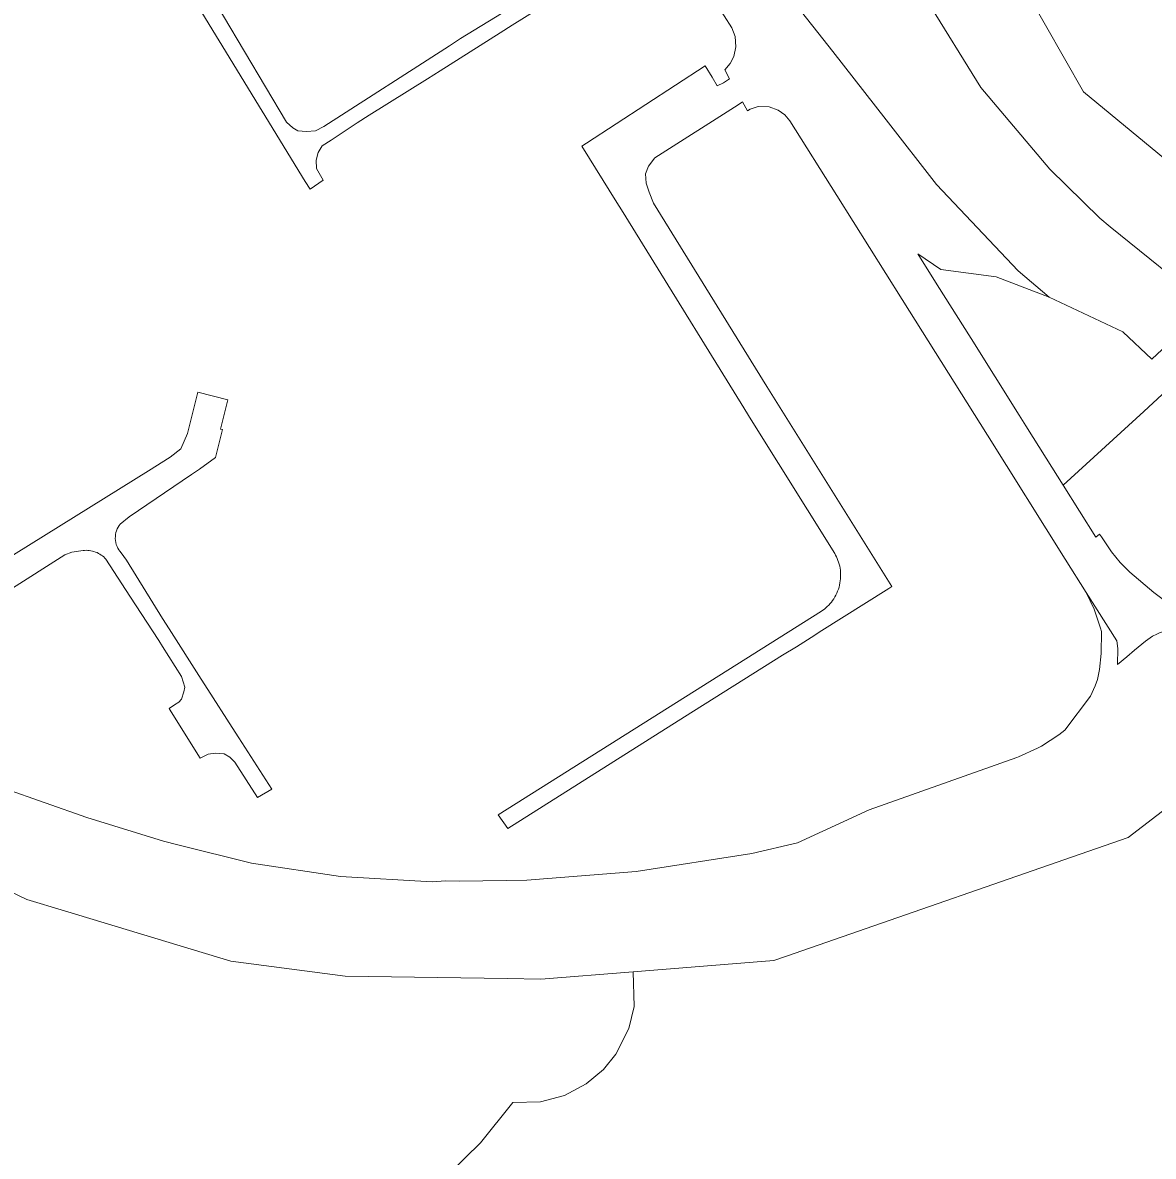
# Model space of a CAD drawing. Extents: x -650451 to -642268, y -1075216 to -1066610.
# Drawn here: x -646877.8 to -646629.3, y -1072156.5 to -1071907.4 of the extents above; entities that cross this region are included whole.
import ezdxf

# ---------------------------------------------------------------- set-up
doc = ezdxf.new("R2010")
doc.units = 0
doc.header["$LTSCALE"] = 4.8
for name, color, linetype, lineweight in [('1', 7, 'Continuous', 13), ('13', 7, 'Continuous', 13), ('15', 7, 'Continuous', 13), ('24', 7, 'Continuous', 13), ('40', 7, 'Continuous', 13), ('45', 7, 'Continuous', 13), ('9', 7, 'Continuous', 13)]:
    doc.layers.add(name, color=color, linetype=linetype, lineweight=lineweight)

msp = doc.modelspace()

# ---------------------------------------------------------------- linework, layer by layer
at = {"layer": '1'}
for points in [[(-646873.223, -1071848.143), (-646872.38, -1071849.48), (-646815.68, -1071942.28), (-646814.619, -1071943.992)], [(-646740.07, -1071885.5), (-646781.53, -1071910.87), (-646783.98, -1071912.43), (-646811.62, -1071930.21), (-646813.41, -1071931.11), (-646815.43, -1071931.32), (-646817.29, -1071931.11), (-646818.41, -1071930.48), (-646819.76, -1071929.26), (-646842.88, -1071890.37)], [(-646770.22, -1071907.93), (-646757.22, -1071899.76), (-646754.59, -1071898.09), (-646737.81, -1071887.58), (-646736.61, -1071887.04), (-646734.75, -1071889.65), (-646733.38, -1071890.49), (-646732.05, -1071892.58), (-646721.96, -1071908.47), (-646721.2, -1071910.42), (-646721.02, -1071912.67), (-646721.48, -1071914.84)], [(-646801.62, -1071927.72), (-646788.78, -1071919.68), (-646786.06, -1071917.98), (-646772.85, -1071909.59), (-646770.22, -1071907.93)], [(-646722.42, -1071919.68), (-646723.77, -1071920.62), (-646725.13, -1071921.27), (-646726.27, -1071919.38), (-646727.8, -1071916.86), (-646753.88, -1071933.83), (-646754.89, -1071934.49), (-646747.21, -1071946.92)], [(-646721.48, -1071914.84), (-646722.29, -1071916.37), (-646723.49, -1071917.75), (-646722.42, -1071919.68)], [(-646739.17, -1071947.06), (-646740.08, -1071944.62), (-646740.73, -1071942.62), (-646740.9, -1071940.62), (-646740.23, -1071938.89), (-646738.86, -1071937.06), (-646720.54, -1071925.41), (-646719.6, -1071924.74)], [(-646719.6, -1071924.74), (-646718.5, -1071926.73), (-646717.92, -1071926.37), (-646716.12, -1071925.83), (-646713.75, -1071925.87), (-646711.73, -1071926.59), (-646710.28, -1071927.62)], [(-646811.94, -1071934.46), (-646809.99, -1071933.2), (-646804.29, -1071929.41), (-646801.62, -1071927.72)], [(-646710.28, -1071927.62), (-646709.19, -1071928.91), (-646698.88, -1071945.32), (-646684.48, -1071968.25), (-646665.78, -1071998.02)], [(-646814.619, -1071943.992), (-646811.728, -1071941.977), (-646813.22, -1071939.45), (-646813.3, -1071937.58), (-646812.85, -1071935.9), (-646811.94, -1071934.46)], [(-646747.21, -1071946.92), (-646746.15, -1071948.52), (-646740.64, -1071957.5), (-646719.89, -1071991.07)], [(-646704.53, -1072042.52), (-646702.18, -1072040.99), (-646688.04, -1072032.07), (-646687.46, -1072031.71), (-646686.8, -1072031.27), (-646714.21, -1071987.31), (-646739.17, -1071947.06)], [(-646838.9, -1072005.5), (-646835.37, -1072002.93), (-646833.87, -1071996.79), (-646834.3, -1071996.69), (-646832.72, -1071990.28), (-646839.28, -1071988.56), (-646841.53, -1071997.7), (-646842.99, -1072001.02), (-646845.34, -1072002.9), (-646850.15, -1072005.88), (-646914.94, -1072046.17), (-646929.53, -1072053.65), (-646931, -1072052.81)], [(-646719.89, -1071991.07), (-646717.65, -1071994.7), (-646699.32, -1072024.05), (-646699.12, -1072024.408)], [(-646665.78, -1071998.02), (-646648.65, -1072025.26), (-646644.03, -1072032.61)], [(-646856.569, -1072017.918), (-646856.33, -1072017.6), (-646854.39, -1072015.96), (-646840.68, -1072006.7), (-646838.9, -1072005.5)], [(-646857.354, -1072019.881), (-646857.265, -1072019.449), (-646857.139, -1072019.033)], [(-646857.139, -1072019.033), (-646856.978, -1072018.637), (-646856.787, -1072018.264), (-646856.569, -1072017.918)], [(-646857.378, -1072021.214), (-646857.412, -1072020.769), (-646857.404, -1072020.322), (-646857.354, -1072019.881)], [(-646857.04, -1072022.486), (-646857.19, -1072022.077), (-646857.304, -1072021.652), (-646857.378, -1072021.214)], [(-646922.95, -1072057.25), (-646916.18, -1072054.65), (-646868.52, -1072024.34), (-646866.94, -1072023.74), (-646864.5, -1072023.38)], [(-646864.5, -1072023.38), (-646864.164, -1072023.352), (-646863.822, -1072023.343), (-646863.477, -1072023.354), (-646863.129, -1072023.386), (-646862.782, -1072023.438)], [(-646862.782, -1072023.438), (-646862.437, -1072023.512), (-646862.096, -1072023.607)], [(-646862.096, -1072023.607), (-646861.76, -1072023.723), (-646861.432, -1072023.858), (-646861.114, -1072024.013)], [(-646861.114, -1072024.013), (-646860.806, -1072024.186), (-646860.511, -1072024.377), (-646860.23, -1072024.583), (-646859.964, -1072024.803), (-646859.713, -1072025.036), (-646859.48, -1072025.28), (-646854.19, -1072033.44), (-646847.88, -1072043.2), (-646847.06, -1072044.46)], [(-646856.644, -1072023.233), (-646856.856, -1072022.872), (-646857.04, -1072022.486)], [(-646854.99, -1072025.54), (-646856.15, -1072023.87), (-646856.407, -1072023.566), (-646856.644, -1072023.233)], [(-646699.12, -1072024.408), (-646698.932, -1072024.78), (-646698.759, -1072025.167)], [(-646837.07, -1072053.92), (-646838.53, -1072051.64), (-646845.58, -1072040.59), (-646847.03, -1072038.32), (-646854.99, -1072025.54)], [(-646698.759, -1072025.167), (-646698.6, -1072025.566), (-646698.459, -1072025.978), (-646698.335, -1072026.402), (-646698.23, -1072026.836), (-646698.144, -1072027.279)], [(-646698.144, -1072027.279), (-646698.08, -1072027.73), (-646698.037, -1072028.187), (-646698.016, -1072028.65), (-646698.018, -1072029.115), (-646698.043, -1072029.583)], [(-646698.516, -1072031.883), (-646698.678, -1072032.324), (-646698.862, -1072032.755)], [(-646698.258, -1072030.977), (-646698.376, -1072031.434), (-646698.516, -1072031.883)], [(-646698.043, -1072029.583), (-646698.091, -1072030.05), (-646698.163, -1072030.515), (-646698.258, -1072030.977)], [(-646644.03, -1072032.61), (-646642.27, -1072036.3), (-646640.88, -1072040.43), (-646640.7, -1072041.21), (-646640.73, -1072046.02), (-646641.16, -1072049.51), (-646641.59, -1072051.75), (-646642.05, -1072053.14), (-646643.11, -1072055.41), (-646648.78, -1072062.89), (-646650.1, -1072063.91), (-646653.86, -1072066.41), (-646654.75, -1072066.85), (-646658.912, -1072068.703), (-646659.309, -1072068.883), (-646691.77, -1072080.37), (-646707.5, -1072087.64)], [(-646699.783, -1072034.348), (-646700.055, -1072034.708), (-646700.34, -1072035.052)], [(-646698.862, -1072032.755), (-646699.065, -1072033.174), (-646699.287, -1072033.58), (-646699.527, -1072033.972), (-646699.783, -1072034.348)], [(-646700.947, -1072035.685), (-646701.264, -1072035.974), (-646701.59, -1072036.245), (-646701.923, -1072036.497), (-646702.26, -1072036.73), (-646773.25, -1072081.48), (-646771.18, -1072084.47), (-646732.3, -1072059.97)], [(-646700.34, -1072035.052), (-646700.638, -1072035.378), (-646700.947, -1072035.685)], [(-646732.3, -1072059.97), (-646710.81, -1072046.42), (-646707.72, -1072044.59), (-646704.53, -1072042.52)], [(-646847.06, -1072044.46), (-646842.84, -1072051.09), (-646842.15, -1072053.42), (-646842.33, -1072054.48)], [(-646832.23, -1072068.79), (-646831.13, -1072069.88), (-646826.18, -1072077.68), (-646823.05, -1072075.85), (-646830.28, -1072064.54), (-646831.74, -1072062.26), (-646837.07, -1072053.92)], [(-646842.33, -1072054.48), (-646842.9, -1072056.06), (-646843.43, -1072056.69), (-646844.38, -1072057.29), (-646845.61, -1072058.1)], [(-646843.68, -1072088.06), (-646846.81, -1072087.28), (-646863.68, -1072082.09), (-646881.98, -1072075.61), (-646896.84, -1072069.83), (-646918.32, -1072059.65), (-646922.95, -1072057.25)], [(-646845.61, -1072058.1), (-646845.53, -1072058.23), (-646838.74, -1072069.01), (-646837.03, -1072068.18)], [(-646837.03, -1072068.18), (-646835.36, -1072067.92), (-646833.49, -1072068.11), (-646832.23, -1072068.79)], [(-646771.52, -1072095.92), (-646781.75, -1072096.04), (-646784.76, -1072096.01), (-646787.8, -1072096.24), (-646807.9, -1072095.03), (-646827.46, -1072092.09), (-646843.68, -1072088.06)], [(-646707.5, -1072087.64), (-646717.55, -1072090), (-646742.95, -1072093.96)], [(-646742.95, -1072093.96), (-646767.01, -1072095.86), (-646771.52, -1072095.92)]]:
    msp.add_lwpolyline(points, dxfattribs=at)
at = {"layer": '13'}
for points in [[(-646743.596, -1072115.986), (-646712.72, -1072113.52), (-646709.94, -1072112.55), (-646634.85, -1072086.5), (-646625.414, -1072079.188), (-646625.15, -1072078.98), (-646621.63, -1072079.85), (-646619.27, -1072080.81)], [(-646834.294, -1072186.789), (-646831.517, -1072186.103), (-646827.501, -1072184.997), (-646823.496, -1072183.769), (-646819.509, -1072182.408), (-646815.549, -1072180.906), (-646811.621, -1072179.254), (-646808.466, -1072177.78), (-646797.713, -1072171.151), (-646787.223, -1072163.402), (-646777.129, -1072153.576), (-646770.057, -1072144.677), (-646763.959, -1072144.535), (-646758.736, -1072143.137), (-646753.929, -1072140.612), (-646750.164, -1072137.467), (-646747.39, -1072134.069), (-646744.554, -1072128.415), (-646743.411, -1072123.612), (-646743.596, -1072115.986)]]:
    msp.add_lwpolyline(points, dxfattribs=at)
at = {"layer": '15'}
for points in [[(-646814.619, -1071943.992), (-646815.68, -1071942.28), (-646872.38, -1071849.48), (-646873.223, -1071848.143), (-646913.91, -1071783.57)], [(-646643.11, -1071814.6), (-646645.26, -1071818.72), (-646627.89, -1071832.14), (-646664.304, -1071879.909), (-646661.359, -1071893.179), (-646644.617, -1071922.541), (-646598.577, -1071960.596), (-646563.366, -1071989.538)], [(-646617.21, -1071969.689), (-646638.81, -1071952.21), (-646641.08, -1071950.37), (-646652.07, -1071939.58), (-646667.19, -1071921.65), (-646678.98, -1071902.58), (-646688.11, -1071884.22), (-646695.43, -1071863.67), (-646696.3, -1071861.21), (-646697.91, -1071850.24), (-646698.28, -1071850.52), (-646698.84, -1071850.56), (-646702.16, -1071849.6), (-646703.44, -1071848.03), (-646703.22, -1071845.4), (-646702.75, -1071845), (-646705.52, -1071841.88), (-646706.02, -1071842.28), (-646708.56, -1071841.8), (-646712.47, -1071836.84), (-646715.81, -1071832.61)], [(-646734.49, -1071841.44), (-646733.03, -1071846.65), (-646730.1, -1071857.16), (-646730.82, -1071857.31), (-646731.16, -1071866.9), (-646708.81, -1071902.16), (-646699.77, -1071913.72), (-646688.02, -1071928.75), (-646676.92, -1071942.93), (-646659.02, -1071961.92), (-646652.18, -1071967.73)], [(-646842.88, -1071890.37), (-646819.76, -1071929.26), (-646818.41, -1071930.48), (-646817.29, -1071931.11), (-646815.43, -1071931.32), (-646813.41, -1071931.11), (-646811.62, -1071930.21), (-646783.98, -1071912.43), (-646781.53, -1071910.87), (-646740.07, -1071885.5)], [(-646723.49, -1071917.75), (-646722.29, -1071916.37), (-646721.48, -1071914.84), (-646721.02, -1071912.67), (-646721.2, -1071910.42), (-646721.96, -1071908.47), (-646732.05, -1071892.58), (-646733.38, -1071890.49), (-646734.75, -1071889.65), (-646736.61, -1071887.04), (-646737.81, -1071887.58)], [(-646737.81, -1071887.58), (-646754.59, -1071898.09), (-646757.22, -1071899.76), (-646770.22, -1071907.93)], [(-646770.22, -1071907.93), (-646772.85, -1071909.59), (-646786.06, -1071917.98), (-646788.78, -1071919.68), (-646801.62, -1071927.72), (-646804.29, -1071929.41)], [(-646719.89, -1071991.07), (-646740.64, -1071957.5), (-646746.15, -1071948.52), (-646747.21, -1071946.92), (-646754.89, -1071934.49), (-646753.88, -1071933.83), (-646727.8, -1071916.86), (-646726.27, -1071919.38), (-646725.13, -1071921.27)], [(-646725.13, -1071921.27), (-646723.77, -1071920.62), (-646722.42, -1071919.68), (-646723.49, -1071917.75)], [(-646710.28, -1071927.62), (-646711.73, -1071926.59), (-646713.75, -1071925.87), (-646716.12, -1071925.83), (-646717.92, -1071926.37), (-646718.5, -1071926.73), (-646719.6, -1071924.74), (-646720.54, -1071925.41), (-646738.86, -1071937.06)], [(-646804.29, -1071929.41), (-646809.99, -1071933.2), (-646811.94, -1071934.46)], [(-646684.48, -1071968.25), (-646698.88, -1071945.32), (-646709.19, -1071928.91), (-646710.28, -1071927.62)], [(-646811.94, -1071934.46), (-646812.85, -1071935.9), (-646813.3, -1071937.58), (-646813.22, -1071939.45), (-646811.728, -1071941.977), (-646814.619, -1071943.992)], [(-646738.86, -1071937.06), (-646740.23, -1071938.89), (-646740.9, -1071940.62), (-646740.73, -1071942.62), (-646740.08, -1071944.62), (-646739.17, -1071947.06), (-646714.21, -1071987.31), (-646686.8, -1072031.27)], [(-646652.18, -1071967.73), (-646663.87, -1071963.26), (-646675.99, -1071961.64), (-646681.07, -1071958.16), (-646676.79, -1071964.97), (-646669.31, -1071976.77), (-646658.79, -1071993.62), (-646657.32, -1071995.98), (-646652.864, -1072003.075), (-646649.112, -1072009.049)], [(-646644.03, -1072032.61), (-646648.65, -1072025.26), (-646665.78, -1071998.02), (-646684.48, -1071968.25)], [(-646929.53, -1072053.65), (-646914.94, -1072046.17), (-646850.15, -1072005.88), (-646845.34, -1072002.9), (-646842.99, -1072001.02), (-646841.53, -1071997.7), (-646839.28, -1071988.56), (-646832.72, -1071990.28), (-646834.3, -1071996.69), (-646833.87, -1071996.79), (-646835.37, -1072002.93), (-646838.9, -1072005.5)], [(-646699.32, -1072024.05), (-646717.65, -1071994.7), (-646719.89, -1071991.07)], [(-646838.9, -1072005.5), (-646840.68, -1072006.7), (-646854.39, -1072015.96), (-646856.33, -1072017.6), (-646856.569, -1072017.918)], [(-646649.112, -1072009.049), (-646641.97, -1072020.42), (-646641.11, -1072019.8), (-646640.7, -1072020.4), (-646638.46, -1072023.69), (-646636.59, -1072026.04), (-646634.45, -1072028.14), (-646629.22, -1072032.61)], [(-646857.139, -1072019.033), (-646857.265, -1072019.449), (-646857.354, -1072019.881)], [(-646856.569, -1072017.918), (-646856.787, -1072018.264), (-646856.978, -1072018.637), (-646857.139, -1072019.033)], [(-646857.354, -1072019.881), (-646857.404, -1072020.322), (-646857.412, -1072020.769), (-646857.378, -1072021.214)], [(-646857.378, -1072021.214), (-646857.304, -1072021.652), (-646857.19, -1072022.077), (-646857.04, -1072022.486)], [(-646868.52, -1072024.34), (-646916.18, -1072054.65), (-646922.95, -1072057.25), (-646929.53, -1072053.65)], [(-646862.782, -1072023.438), (-646863.129, -1072023.386), (-646863.477, -1072023.354), (-646863.822, -1072023.343), (-646864.164, -1072023.352), (-646864.5, -1072023.38), (-646866.94, -1072023.74), (-646868.52, -1072024.34)], [(-646862.096, -1072023.607), (-646862.437, -1072023.512), (-646862.782, -1072023.438)], [(-646861.114, -1072024.013), (-646861.432, -1072023.858), (-646861.76, -1072023.723), (-646862.096, -1072023.607)], [(-646854.19, -1072033.44), (-646859.48, -1072025.28), (-646859.713, -1072025.036), (-646859.964, -1072024.803), (-646860.23, -1072024.583), (-646860.511, -1072024.377), (-646860.806, -1072024.186), (-646861.114, -1072024.013)], [(-646857.04, -1072022.486), (-646856.856, -1072022.872), (-646856.644, -1072023.233)], [(-646856.644, -1072023.233), (-646856.407, -1072023.566), (-646856.15, -1072023.87), (-646854.99, -1072025.54), (-646847.03, -1072038.32), (-646845.58, -1072040.59)], [(-646698.759, -1072025.167), (-646698.932, -1072024.78), (-646699.12, -1072024.408), (-646699.32, -1072024.05)], [(-646698.144, -1072027.279), (-646698.23, -1072026.836), (-646698.335, -1072026.402), (-646698.459, -1072025.978), (-646698.6, -1072025.566), (-646698.759, -1072025.167)], [(-646698.258, -1072030.977), (-646698.163, -1072030.515), (-646698.091, -1072030.05), (-646698.043, -1072029.583), (-646698.018, -1072029.115), (-646698.016, -1072028.65)], [(-646698.016, -1072028.65), (-646698.037, -1072028.187), (-646698.08, -1072027.73), (-646698.144, -1072027.279)], [(-646686.8, -1072031.27), (-646687.46, -1072031.71), (-646688.04, -1072032.07), (-646702.18, -1072040.99), (-646704.53, -1072042.52)], [(-646698.862, -1072032.755), (-646698.678, -1072032.324), (-646698.516, -1072031.883)], [(-646698.516, -1072031.883), (-646698.376, -1072031.434), (-646698.258, -1072030.977)], [(-646842.15, -1072053.42), (-646842.84, -1072051.09), (-646847.06, -1072044.46), (-646847.88, -1072043.2), (-646854.19, -1072033.44)], [(-646700.34, -1072035.052), (-646700.055, -1072034.708), (-646699.783, -1072034.348), (-646699.527, -1072033.972)], [(-646699.527, -1072033.972), (-646699.287, -1072033.58), (-646699.065, -1072033.174), (-646698.862, -1072032.755)], [(-646629.22, -1072032.61), (-646626.58, -1072034.62), (-646622.62, -1072037.29), (-646619.07, -1072039.14), (-646627.83, -1072041.44), (-646628.56, -1072041.79), (-646629.47, -1072042.24), (-646631.06, -1072043.34), (-646633.42, -1072045.29), (-646635.16, -1072046.72), (-646637.21, -1072048.41), (-646637.1, -1072044.94), (-646637.34, -1072043.25), (-646644.03, -1072032.61)], [(-646771.18, -1072084.47), (-646773.25, -1072081.48), (-646702.26, -1072036.73), (-646701.923, -1072036.497), (-646701.59, -1072036.245), (-646701.264, -1072035.974), (-646700.947, -1072035.685)], [(-646700.947, -1072035.685), (-646700.638, -1072035.378), (-646700.34, -1072035.052)], [(-646845.58, -1072040.59), (-646838.53, -1072051.64), (-646837.07, -1072053.92)], [(-646704.53, -1072042.52), (-646707.72, -1072044.59), (-646710.81, -1072046.42), (-646732.3, -1072059.97), (-646771.18, -1072084.47)], [(-646843.43, -1072056.69), (-646842.9, -1072056.06), (-646842.33, -1072054.48), (-646842.15, -1072053.42)], [(-646837.07, -1072053.92), (-646831.74, -1072062.26), (-646830.28, -1072064.54), (-646823.05, -1072075.85), (-646826.18, -1072077.68), (-646831.13, -1072069.88), (-646832.23, -1072068.79)], [(-646838.74, -1072069.01), (-646845.53, -1072058.23), (-646845.61, -1072058.1), (-646844.38, -1072057.29), (-646843.43, -1072056.69)], [(-646832.23, -1072068.79), (-646833.49, -1072068.11), (-646835.36, -1072067.92), (-646837.03, -1072068.18), (-646838.74, -1072069.01)]]:
    msp.add_lwpolyline(points, dxfattribs=at)
at = {"layer": '24'}
for points in [[(-646743.596, -1072115.986), (-646763.93, -1072117.61), (-646771.31, -1072117.49), (-646806.87, -1072116.94), (-646832.01, -1072113.66), (-646868.61, -1072102.6), (-646876.83, -1072100.12), (-646956.04, -1072061.95), (-646996.8, -1072034.35), (-647040.89, -1071996.58), (-647067.53, -1071967.54), (-647095.51, -1071938.39), (-647114.479, -1071912.479)], [(-646659.309, -1072068.883), (-646658.912, -1072068.703), (-646654.75, -1072066.85), (-646653.86, -1072066.41), (-646650.1, -1072063.91), (-646648.78, -1072062.89), (-646643.11, -1072055.41), (-646642.05, -1072053.14), (-646641.59, -1072051.75), (-646641.16, -1072049.51), (-646640.73, -1072046.02), (-646640.7, -1072041.21), (-646640.88, -1072040.43), (-646642.27, -1072036.3), (-646644.03, -1072032.61)], [(-646644.03, -1072032.61), (-646637.34, -1072043.25), (-646637.1, -1072044.94), (-646637.21, -1072048.41), (-646635.16, -1072046.72), (-646633.42, -1072045.29), (-646631.06, -1072043.34), (-646629.47, -1072042.24), (-646628.56, -1072041.79), (-646627.83, -1072041.44), (-646619.07, -1072039.14), (-646622.62, -1072037.29), (-646626.58, -1072034.62), (-646629.22, -1072032.61)], [(-646918.32, -1072059.65), (-646896.84, -1072069.83), (-646881.98, -1072075.61), (-646863.68, -1072082.09), (-646846.81, -1072087.28), (-646843.68, -1072088.06)], [(-646742.95, -1072093.96), (-646717.55, -1072090), (-646707.5, -1072087.64), (-646691.77, -1072080.37), (-646659.309, -1072068.883)], [(-646619.27, -1072080.81), (-646621.63, -1072079.85), (-646625.15, -1072078.98), (-646625.414, -1072079.188), (-646634.85, -1072086.5), (-646709.94, -1072112.55), (-646712.72, -1072113.52), (-646743.596, -1072115.986)], [(-646843.68, -1072088.06), (-646827.46, -1072092.09), (-646807.9, -1072095.03), (-646787.8, -1072096.24), (-646784.76, -1072096.01), (-646781.75, -1072096.04), (-646771.52, -1072095.92)], [(-646771.52, -1072095.92), (-646767.01, -1072095.86), (-646742.95, -1072093.96)]]:
    msp.add_lwpolyline(points, dxfattribs=at)
at = {"layer": '40'}
for points in [[(-646649.112, -1072009.049), (-646631.409, -1071992.798), (-646624.385, -1071986.313)], [(-646629.22, -1072032.61), (-646634.45, -1072028.14), (-646636.59, -1072026.04), (-646638.46, -1072023.69), (-646640.7, -1072020.4), (-646641.11, -1072019.8), (-646641.97, -1072020.42), (-646649.112, -1072009.049)]]:
    msp.add_lwpolyline(points, dxfattribs=at)
at = {"layer": '45'}
for points in [[(-646715.81, -1071832.61), (-646712.47, -1071836.84), (-646708.56, -1071841.8), (-646706.02, -1071842.28), (-646705.52, -1071841.88), (-646702.75, -1071845), (-646703.22, -1071845.4), (-646703.44, -1071848.03), (-646702.16, -1071849.6), (-646698.84, -1071850.56), (-646698.28, -1071850.52), (-646697.91, -1071850.24), (-646696.3, -1071861.21), (-646695.43, -1071863.67), (-646688.11, -1071884.22), (-646678.98, -1071902.58), (-646667.19, -1071921.65), (-646652.07, -1071939.58), (-646641.08, -1071950.37), (-646638.81, -1071952.21), (-646617.21, -1071969.689), (-646629.655, -1071981.343)], [(-646652.18, -1071967.73), (-646659.02, -1071961.92), (-646676.92, -1071942.93), (-646688.02, -1071928.75), (-646699.77, -1071913.72), (-646708.81, -1071902.16), (-646731.16, -1071866.9), (-646730.82, -1071857.31), (-646730.1, -1071857.16), (-646733.03, -1071846.65), (-646734.49, -1071841.44)], [(-646629.655, -1071981.343), (-646636.01, -1071975.35), (-646652.18, -1071967.73)]]:
    msp.add_lwpolyline(points, dxfattribs=at)
at = {"layer": '9'}
msp.add_lwpolyline([(-646563.366, -1071989.538), (-646598.577, -1071960.596), (-646644.617, -1071922.541), (-646661.359, -1071893.179), (-646664.304, -1071879.909), (-646627.89, -1071832.14), (-646645.26, -1071818.72), (-646643.11, -1071814.6)], dxfattribs=at)

doc.saveas('drawing.dxf')
